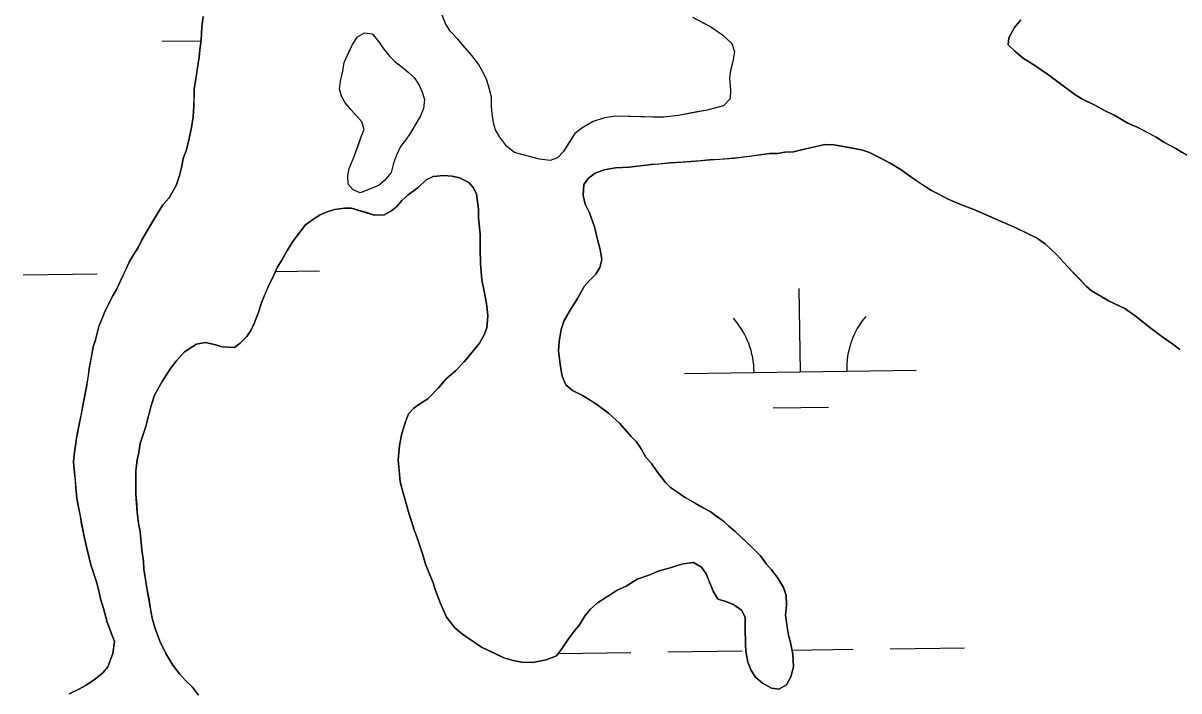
# Model space of a CAD drawing. Extents: x 3767014 to 3805179, y 361544 to 387384.
# Drawn here: x 3779534.6 to 3780033.4, y 374823 to 375111.1 of the extents above; entities that cross this region are included whole.
import ezdxf

# ---------------------------------------------------------------- set-up
doc = ezdxf.new("R2010")
doc.units = 0
doc.layers.add('V-TOPO-SHOR', color=7, linetype='Continuous')
doc.layers.add('V-WETL-SWMP', color=7, linetype='Continuous')

msp = doc.modelspace()

# ---------------------------------------------------------------- linework, layer by layer
at = {"layer": 'V-TOPO-SHOR'}
for points in [[(3779554.426, 374821.717), (3779558.938, 374823.83), (3779561.846, 374825.506), (3779565.735, 374828.113), (3779569.149, 374830.89), (3779571.124, 374833.386), (3779573.34, 374839.059), (3779573.952, 374844.296), (3779572.316, 374848.795), (3779570.823, 374852.654), (3779569.225, 374858.585), (3779567.9, 374862.759), (3779567.046, 374866.761), (3779566.176, 374869.966), (3779564.855, 374874.297), (3779563.818, 374877.349), (3779562.663, 374881.996), (3779561.091, 374888.881), (3779559.819, 374895.121), (3779559.26, 374898.16), (3779558.268, 374902.961), (3779557.709, 374906), (3779557.353, 374910.625), (3779557.111, 374913.656), (3779556.72, 374917.008), (3779556.366, 374921.794), (3779556.601, 374924.811), (3779557.185, 374928.936), (3779557.582, 374931.95), (3779558.322, 374935.911), (3779559.77, 374942.719), (3779560.333, 374946.047), (3779561.246, 374950.638), (3779561.973, 374954.122), (3779562.735, 374959.037), (3779563.132, 374962.052), (3779563.88, 374966.33), (3779564.806, 374971.401), (3779565.838, 374974.399), (3779567.261, 374980.253), (3779569.983, 374987.027), (3779573.331, 374993.466), (3779574.833, 374996.135), (3779576.514, 374999.594), (3779578.365, 375003.526), (3779580.391, 375007.929), (3779581.894, 375010.757), (3779584.217, 375014.358), (3779585.726, 375017.344), (3779589.058, 375023.148), (3779590.723, 375025.97), (3779593.215, 375030.046), (3779594.876, 375032.71), (3779597.66, 375035.661), (3779600.662, 375040.996), (3779602.048, 375045.418), (3779603.105, 375049.37), (3779603.668, 375052.698), (3779605.039, 375056.483), (3779606.28, 375061.386), (3779607.197, 375066.137), (3779607.953, 375070.735), (3779608.231, 375075.343), (3779608.326, 375079.003), (3779608.42, 375082.663), (3779609.374, 375088.846), (3779610.525, 375096.456), (3779610.767, 375099.635), (3779611.351, 375103.757), (3779611.656, 375109.481), (3779612.248, 375113.923)], [(3779746.617, 375055.328), (3779743.338, 375057.878), (3779740.27, 375061.828), (3779738.419, 375065.046), (3779737.616, 375068.058), (3779737.012, 375071.946), (3779736.745, 375075.296), (3779736.67, 375079.171), (3779735.713, 375083.068), (3779734.745, 375086.437), (3779733.071, 375089.825), (3779731.052, 375093.396), (3779728.156, 375097.167), (3779725.252, 375100.587), (3779722.176, 375104.185), (3779718.92, 375107.614), (3779716.894, 375111.009), (3779715.403, 375114.569)], [(3779827.965, 375111.318), (3779831.439, 375109.469), (3779836.452, 375105.998), (3779840.407, 375102.375), (3779841.544, 375098.649), (3779840.913, 375094.617), (3779839.93, 375090.595), (3779839.496, 375087.437), (3779839.887, 375082.147), (3779839.793, 375078.452), (3779836.897, 375075.36), (3779832.999, 375074.403), (3779829.811, 375073.606), (3779824.682, 375072.683), (3779821.676, 375072.054), (3779817.431, 375071.284), (3779811.076, 375070.567), (3779806.322, 375070.514), (3779802.804, 375070.604), (3779796.647, 375070.764), (3779790.315, 375070.926), (3779785.543, 375070.17), (3779780.579, 375068.712), (3779775.754, 375065.845), (3779772.698, 375063.459), (3779769.581, 375058.611), (3779767.746, 375055.666), (3779765.211, 375052.916), (3779762.014, 375051.765), (3779757.455, 375052.41), (3779753.607, 375053.391), (3779746.617, 375055.328)], [(3779965.12, 375112.484), (3779962.488, 375109.209), (3779959.988, 375104.816), (3779959.75, 375101.797), (3779962.546, 375099.018), (3779966.285, 375095.899), (3779970.83, 375093.077), (3779976.617, 375089.106), (3779982.241, 375084.981), (3779988.49, 375080.365), (3779991.463, 375078.376), (3779997.124, 375075.685), (3780001.048, 375073.514), (3780005.449, 375071.331), (3780011.413, 375067.995), (3780015.343, 375066.144), (3780020.373, 375063.625), (3780023.515, 375061.953), (3780026.959, 375059.795), (3780032.141, 375056.954), (3780034.803, 375055.295)], [(3779679.987, 375037.859), (3779677.03, 375039.167), (3779674.806, 375041.688), (3779674.72, 375045.211), (3779675.328, 375048.363), (3779677.401, 375053.589), (3779679.291, 375058.646), (3779680.62, 375062.484), (3779681.748, 375065.271), (3779680.776, 375068.464), (3779678.21, 375071.345), (3779675.985, 375073.869), (3779673.595, 375076.744), (3779671.91, 375079.605), (3779671.107, 375082.618), (3779671.549, 375086.128), (3779672.537, 375090.324), (3779673.163, 375094.181), (3779675.031, 375098.359), (3779676.704, 375101.834), (3779678.902, 375105.121), (3779681.941, 375106.981), (3779685.275, 375106.542), (3779687.665, 375103.665), (3779690.209, 375099.903), (3779692.765, 375096.669), (3779694.997, 375094.5), (3779698.106, 375092.133), (3779700.688, 375089.954), (3779703.269, 375087.598), (3779705.475, 375084.375), (3779706.804, 375081.348), (3779707.779, 375078.153), (3779707.326, 375074.293), (3779706.013, 375071.159), (3779704.535, 375068.38), (3779701.774, 375063.7), (3779699.58, 375060.587), (3779697.397, 375057.829), (3779695.72, 375054.175), (3779694.399, 375050.689), (3779693.416, 375046.665), (3779690.51, 375043.22), (3779688.169, 375041.168), (3779685.142, 375039.837), (3779679.987, 375037.859)], [(3780033.73, 374970.32), (3780030.767, 374972.624), (3780027.011, 374975.108), (3780021.389, 374979.39), (3780018.739, 374981.528), (3780014.526, 374984.822), (3780009.99, 374987.961), (3780003.071, 374991.324), (3780000.09, 374992.991), (3779995.703, 374995.651), (3779993.366, 374997.624), (3779990.575, 375000.56), (3779988.406, 375002.844), (3779985.305, 375006.106), (3779980.505, 375011.325), (3779975.688, 375015.906), (3779971.932, 375018.39), (3779968.946, 375019.9), (3779962.972, 375022.761), (3779956.359, 375025.636), (3779950.221, 375028.342), (3779944.869, 375030.707), (3779939.51, 375032.755), (3779933.841, 375035.131), (3779929.444, 375037.472), (3779926.613, 375038.817), (3779922.073, 375041.799), (3779917.692, 375044.779), (3779913.471, 375047.753), (3779908.771, 375050.739), (3779903.901, 375053.251), (3779899.815, 375055.267), (3779896.344, 375056.471), (3779891.748, 375057.225), (3779887.945, 375057.96), (3779884.46, 375058.527), (3779880.644, 375058.783), (3779875.682, 375057.638), (3779871.039, 375056.643), (3779867.033, 375055.631), (3779863.365, 375055.408), (3779860.168, 375054.855), (3779856.664, 375054.785), (3779852.67, 375054.251), (3779847.878, 375053.577), (3779841.65, 375052.782), (3779835.111, 375052.315), (3779830.968, 375052.102), (3779826.819, 375051.732), (3779822.829, 375051.357), (3779819.321, 375051.13), (3779813.902, 375050.792), (3779808.794, 375050.286), (3779805.446, 375050.054), (3779801.133, 375049.528), (3779796.187, 375049.018), (3779790.286, 375048.693), (3779785.33, 375047.865), (3779781.474, 375046.372), (3779778.551, 375044.22), (3779776.569, 375041.406), (3779776.29, 375036.796), (3779777.148, 375032.954), (3779778.963, 375029.245), (3779781.193, 375023.14), (3779782.485, 375017.692), (3779783.649, 375013.367), (3779784.333, 375009.049), (3779783.45, 375005.73), (3779781.783, 375002.748), (3779779.008, 375000.114), (3779776.712, 374997.468), (3779773.874, 374992.287), (3779770.72, 374987.273), (3779768.055, 374982.726), (3779766.845, 374978.938), (3779765.913, 374973.707), (3779765.653, 374969.734), (3779766.296, 374963.83), (3779767.277, 374958.71), (3779768.774, 374955.011), (3779771.736, 374952.545), (3779775.979, 374950.366), (3779779.583, 374948.205), (3779782.248, 374946.544), (3779787.243, 374942.756), (3779792.064, 374938.332), (3779797.014, 374932.792), (3779799.185, 374930.509), (3779801.333, 374927.428), (3779803.312, 374923.875), (3779805.788, 374921.106), (3779807.934, 374917.866), (3779809.937, 374915.269), (3779811.782, 374912.834), (3779813.957, 374910.709), (3779816.931, 374908.722), (3779820.058, 374906.572)], [(3779733.514, 374976.611), (3779734.706, 374979.605), (3779735.154, 374984.686), (3779734.634, 374989.157), (3779733.663, 374994.754), (3779732.535, 375000.354), (3779731.918, 375007.374), (3779731.761, 375013.586), (3779731.765, 375019.953), (3779731.398, 375024.262), (3779731.156, 375027.293), (3779731.089, 375030.795), (3779730.694, 375033.99), (3779730.302, 375037.343), (3779728.938, 375040.083), (3779726.929, 375042.364), (3779722.842, 375044.379), (3779719.677, 375045.096), (3779716.181, 375045.346), (3779711.555, 375044.988), (3779708.491, 375043.474), (3779704.901, 375040.064), (3779700.684, 375036.99), (3779698.073, 375034.51), (3779695.943, 375032.177), (3779693.504, 375030.17), (3779690.432, 375028.34), (3779686.133, 375028.29), (3779682.818, 375029.331), (3779679.657, 375030.209), (3779676.342, 375031.25), (3779673.319, 375031.328), (3779669.004, 375030.641), (3779665.792, 375029.609), (3779662.737, 375028.415), (3779659.663, 375026.425), (3779656.257, 375023.965), (3779653.285, 375019.904), (3779651.307, 375017.248), (3779648.325, 375012.709), (3779646.154, 375008.785), (3779644.332, 375005.967), (3779642.304, 375001.402), (3779640.791, 374998.259), (3779638.763, 374993.694), (3779637.575, 374990.859), (3779636.017, 374985.964), (3779634.311, 374981.551), (3779632.797, 374978.405), (3779631.14, 374975.903), (3779628.199, 374972.953), (3779625.764, 374971.106), (3779620.519, 374971.399), (3779617.204, 374972.439), (3779613.087, 374973.343), (3779609.409, 374972.64), (3779604.228, 374969.271), (3779600.621, 374965.226), (3779598.153, 374962.105), (3779594.508, 374956.469), (3779591.329, 374950.501), (3779589.953, 374946.559), (3779588.542, 374941.183), (3779587.481, 374937.07), (3779585.062, 374929.651), (3779584.487, 374925.845), (3779583.768, 374922.679), (3779583.164, 374917.762), (3779583.148, 374910.917), (3779583.227, 374907.891), (3779583.588, 374903.264), (3779583.823, 374900.075), (3779584.331, 374895.127), (3779585.042, 374891.767), (3779585.552, 374886.819), (3779585.791, 374883.788), (3779586.463, 374878.995), (3779586.693, 374875.487), (3779587.508, 374870.054), (3779588.055, 374866.537), (3779588.759, 374863.017), (3779589.73, 374857.422), (3779590.289, 374854.382), (3779591.458, 374850.372), (3779593.535, 374844.429), (3779596.103, 374839.11), (3779599.159, 374834.097), (3779602.085, 374830.359), (3779604.717, 374827.427), (3779607.511, 374824.65), (3779610.284, 374821.076)], [(3779820.058, 374906.572), (3779822.727, 374905.07), (3779826.804, 374902.738), (3779831.197, 374900.235), (3779834.011, 374898.255), (3779836.827, 374896.27), (3779839.156, 374893.983), (3779841.808, 374891.844), (3779844.759, 374889.063), (3779848.955, 374885.133), (3779852.834, 374881.213), (3779855.45, 374877.646), (3779857.614, 374875.2), (3779860.383, 374871.469), (3779862.673, 374867.59), (3779863.855, 374864.057), (3779864.066, 374859.912), (3779863.637, 374855.626), (3779864.301, 374850.516), (3779864.848, 374846.999), (3779865.72, 374843.792), (3779866.707, 374838.834), (3779867.045, 374833.413), (3779865.976, 374828.981), (3779863.977, 374825.532), (3779860.748, 374823.705), (3779857.573, 374824.105), (3779853.649, 374826.276), (3779850.692, 374828.897), (3779848.857, 374831.811), (3779847.358, 374835.35), (3779846.524, 374840.149), (3779846.285, 374843.18), (3779846.143, 374850.026), (3779846.266, 374854.8), (3779844.593, 374857.866), (3779841.15, 374860.184), (3779837.37, 374861.714), (3779834.367, 374862.587), (3779832.385, 374865.98), (3779831.187, 374868.876), (3779829.397, 374873.539), (3779827.398, 374876.296), (3779823.947, 374878.297), (3779819.476, 374877.775), (3779816.429, 374876.898), (3779813.38, 374875.862), (3779809.05, 374874.701), (3779804.549, 374872.907), (3779799.568, 374871.125), (3779794.876, 374868.221), (3779791.009, 374866.408), (3779787.448, 374864.112), (3779782.43, 374860.899), (3779779.497, 374858.27), (3779777.198, 374855.464), (3779774.377, 374851.079), (3779772.407, 374848.74), (3779769.935, 374845.461), (3779766.953, 374840.923), (3779764.811, 374838.111), (3779760.31, 374836.317), (3779754.549, 374835.193), (3779749.777, 374835.316), (3779746.133, 374836.047), (3779742.027, 374837.265), (3779738.882, 374838.779), (3779732.434, 374841.81), (3779726.647, 374845.781), (3779724.142, 374847.436), (3779720.871, 374850.225), (3779717.326, 374854.776), (3779714.775, 374860.729), (3779712.38, 374866.681), (3779711.5, 374869.568), (3779709.403, 374874.717), (3779708.205, 374877.613), (3779707.033, 374881.623), (3779704.678, 374889.006), (3779703.482, 374892.062), (3779701.708, 374897.36), (3779700.68, 374900.729), (3779699.525, 374905.376), (3779698.647, 374908.263), (3779697.342, 374913.232), (3779696.955, 374916.744), (3779696.469, 374922.646), (3779696.947, 374928.842), (3779698.036, 374934.066), (3779699.599, 374939.12), (3779700.961, 374942.588), (3779703.25, 374944.916), (3779706.171, 374947.071), (3779709.247, 374949.059), (3779713.822, 374953.719), (3779717.107, 374957.614), (3779721.175, 374961.009), (3779725.098, 374965.048), (3779728.386, 374969.101), (3779731.511, 374973.001), (3779733.514, 374976.611)]]:
    msp.add_lwpolyline(points, dxfattribs=at)
at = {"layer": 'V-WETL-SWMP'}
for p, q in [((3779594.576, 375103.288), (3779611.316, 375103.52)), ((3779534.563, 375002.443), (3779566.56, 375002.888)), ((3779643.438, 375003.956), (3779662.551, 375004.221)), ((3779870.02, 374960.669), (3779869.52, 374996.665)), ((3779820.025, 374959.974), (3779920.015, 374961.363)), ((3779858.235, 374945.072), (3779882.233, 374945.406)), ((3779908.84, 374841.125), (3779940.837, 374841.57)), ((3779765.592, 374839.135), (3779796.851, 374839.57)), ((3779812.849, 374839.792), (3779844.846, 374840.236)), ((3779866.369, 374840.535), (3779892.842, 374840.903))]:
    msp.add_line(p, q, dxfattribs=at)
for points in [[(3779612.248, 375113.923), (3779611.656, 375109.481), (3779611.35, 375103.758), (3779610.766, 375099.634), (3779610.525, 375096.457), (3779608.419, 375082.662), (3779608.231, 375075.344), (3779607.953, 375070.735), (3779607.198, 375066.138), (3779606.28, 375061.387), (3779605.039, 375056.484), (3779603.668, 375052.699), (3779603.105, 375049.37), (3779602.048, 375045.418), (3779600.661, 375040.996), (3779597.659, 375035.661), (3779594.877, 375032.709), (3779593.216, 375030.045), (3779589.059, 375023.148), (3779585.726, 375017.344), (3779584.217, 375014.358), (3779581.895, 375010.757), (3779580.39, 375007.93), (3779574.833, 374996.135), (3779573.332, 374993.467), (3779569.983, 374987.027), (3779567.262, 374980.252), (3779565.837, 374974.399), (3779564.805, 374971.401), (3779563.132, 374962.052), (3779561.973, 374954.123), (3779557.582, 374931.95), (3779556.602, 374924.812), (3779556.366, 374921.794), (3779557.71, 374906), (3779561.09, 374888.88), (3779563.818, 374877.349), (3779566.175, 374869.966), (3779567.047, 374866.76), (3779567.9, 374862.758), (3779569.225, 374858.585), (3779570.823, 374852.654), (3779573.951, 374844.296), (3779573.339, 374839.059), (3779571.123, 374833.386), (3779569.149, 374830.889), (3779565.735, 374828.112), (3779561.847, 374825.506), (3779558.939, 374823.83), (3779554.427, 374821.717)], [(3779823.451, 375113.724), (3779831.438, 375109.47), (3779836.453, 375105.997), (3779840.408, 375102.375), (3779841.544, 375098.649), (3779840.912, 375094.617), (3779839.929, 375090.594), (3779839.496, 375087.437), (3779839.887, 375082.147), (3779839.792, 375078.453), (3779836.897, 375075.36), (3779829.811, 375073.606), (3779817.431, 375071.284), (3779811.076, 375070.568), (3779806.322, 375070.514), (3779790.316, 375070.926), (3779785.544, 375070.169), (3779780.579, 375068.712), (3779775.753, 375065.844), (3779772.699, 375063.459), (3779767.746, 375055.666), (3779765.211, 375052.915), (3779762.014, 375051.765), (3779757.454, 375052.41), (3779746.616, 375055.329), (3779743.338, 375057.878), (3779740.271, 375061.829), (3779738.418, 375065.045), (3779737.615, 375068.058), (3779737.011, 375071.946), (3779736.746, 375075.297), (3779736.669, 375079.171), (3779735.714, 375083.068), (3779734.744, 375086.437), (3779733.071, 375089.824), (3779731.051, 375093.396), (3779728.156, 375097.167), (3779722.176, 375104.185), (3779718.92, 375107.613), (3779716.895, 375111.009), (3779715.403, 375114.568)], [(3779966.285, 375095.899), (3779962.545, 375099.019), (3779959.751, 375101.797), (3779959.988, 375104.816), (3779962.489, 375109.209), (3779965.12, 375112.484)], [(3780038.878, 375052.802), (3780032.14, 375056.955), (3780026.96, 375059.795), (3780023.514, 375061.953), (3780015.344, 375066.143), (3780011.412, 375067.995), (3780005.449, 375071.332), (3780001.048, 375073.514), (3779997.124, 375075.685), (3779991.463, 375078.377), (3779988.49, 375080.364), (3779976.617, 375089.106), (3779970.829, 375093.076), (3779966.285, 375095.899)], [(3779846.143, 374850.027), (3779846.285, 374843.179), (3779846.525, 374840.148), (3779847.357, 374835.351), (3779848.858, 374831.811), (3779850.693, 374828.898), (3779853.65, 374826.275), (3779857.574, 374824.105), (3779860.747, 374823.705), (3779863.978, 374825.532), (3779865.977, 374828.982), (3779867.046, 374833.412), (3779866.708, 374838.833), (3779865.721, 374843.793), (3779864.848, 374846.999), (3779863.638, 374855.626), (3779864.066, 374859.913), (3779863.855, 374864.057), (3779862.672, 374867.59), (3779860.384, 374871.469), (3779857.615, 374875.201), (3779855.449, 374877.645), (3779852.835, 374881.214), (3779848.956, 374885.134), (3779841.807, 374891.845), (3779839.155, 374893.983), (3779836.827, 374896.271), (3779831.198, 374900.236), (3779820.059, 374906.572), (3779813.957, 374910.708), (3779811.783, 374912.834), (3779807.933, 374917.867), (3779805.788, 374921.106), (3779803.312, 374923.876), (3779801.334, 374927.429), (3779799.185, 374930.509), (3779797.015, 374932.793), (3779792.064, 374938.333), (3779787.243, 374942.755), (3779782.247, 374946.545), (3779775.978, 374950.367), (3779771.736, 374952.546), (3779768.775, 374955.01), (3779767.278, 374958.709), (3779766.296, 374963.829), (3779765.652, 374969.735), (3779765.913, 374973.708), (3779766.844, 374978.937), (3779768.055, 374982.726), (3779770.719, 374987.274), (3779773.873, 374992.287), (3779776.712, 374997.467), (3779779.009, 375000.114), (3779781.783, 375002.748), (3779783.451, 375005.73), (3779784.333, 375009.05), (3779783.648, 375013.366), (3779782.486, 375017.693), (3779781.193, 375023.139), (3779778.963, 375029.245), (3779777.148, 375032.953), (3779776.291, 375036.796), (3779776.569, 375041.405), (3779778.552, 375044.219), (3779781.473, 375046.373), (3779785.331, 375047.865), (3779790.287, 375048.693), (3779796.186, 375049.018), (3779805.445, 375050.054), (3779813.901, 375050.791), (3779822.829, 375051.357), (3779830.967, 375052.103), (3779841.65, 375052.783), (3779856.664, 375054.785), (3779860.168, 375054.854), (3779863.366, 375055.408), (3779867.033, 375055.632), (3779871.039, 375056.643), (3779880.645, 375058.784), (3779884.459, 375058.527), (3779896.344, 375056.47), (3779899.815, 375055.266), (3779908.772, 375050.738), (3779913.471, 375047.752), (3779917.692, 375044.778), (3779926.613, 375038.818), (3779929.443, 375037.471), (3779933.84, 375035.13), (3779939.51, 375032.755), (3779944.869, 375030.707), (3779962.971, 375022.76), (3779971.932, 375018.39), (3779975.688, 375015.906), (3779980.505, 375011.325), (3779985.305, 375006.107), (3779993.365, 374997.623), (3779995.702, 374995.652), (3780000.09, 374992.992), (3780003.072, 374991.324), (3780009.99, 374987.962), (3780014.525, 374984.821)], [(3779634.311, 374981.551), (3779636.017, 374985.964), (3779637.575, 374990.859), (3779640.79, 374998.258), (3779642.304, 375001.403), (3779644.331, 375005.967), (3779646.155, 375008.785), (3779648.325, 375012.709), (3779651.307, 375017.248), (3779656.256, 375023.966), (3779659.662, 375026.425), (3779662.737, 375028.416), (3779665.793, 375029.61), (3779669.003, 375030.642), (3779673.318, 375031.327), (3779676.341, 375031.249), (3779686.134, 375028.291), (3779690.433, 375028.34), (3779693.505, 375030.171), (3779695.944, 375032.177), (3779698.074, 375034.51), (3779700.684, 375036.99), (3779704.902, 375040.065), (3779708.492, 375043.475), (3779711.555, 375044.988), (3779716.181, 375045.346), (3779719.677, 375045.097), (3779722.842, 375044.379), (3779726.929, 375042.364), (3779728.939, 375040.083), (3779730.302, 375037.342), (3779731.088, 375030.796), (3779731.157, 375027.292), (3779731.764, 375019.954), (3779731.76, 375013.586), (3779731.918, 375007.374), (3779732.534, 375000.354), (3779733.663, 374994.754), (3779734.633, 374989.157), (3779735.155, 374984.687), (3779734.706, 374979.605), (3779733.514, 374976.611), (3779731.511, 374973.001), (3779725.099, 374965.048), (3779721.174, 374961.01), (3779717.107, 374957.613), (3779713.823, 374953.718), (3779709.246, 374949.06), (3779706.171, 374947.07), (3779703.25, 374944.916), (3779700.961, 374942.587), (3779699.599, 374939.12), (3779698.036, 374934.067), (3779696.947, 374928.842), (3779696.469, 374922.646), (3779697.341, 374913.232), (3779698.646, 374908.263), (3779699.526, 374905.375), (3779700.68, 374900.729), (3779703.482, 374892.061), (3779704.677, 374889.006), (3779707.034, 374881.623), (3779708.204, 374877.613), (3779711.499, 374869.569), (3779712.38, 374866.681), (3779714.774, 374860.73), (3779717.326, 374854.775), (3779720.871, 374850.226), (3779724.142, 374847.436), (3779732.434, 374841.81), (3779742.027, 374837.266), (3779746.134, 374836.046), (3779749.777, 374835.315), (3779754.549, 374835.192), (3779760.309, 374836.318), (3779764.812, 374838.112), (3779766.954, 374840.922), (3779769.936, 374845.462), (3779772.408, 374848.741), (3779774.378, 374851.078), (3779777.197, 374855.463), (3779779.498, 374858.269), (3779782.431, 374860.899), (3779791.009, 374866.409), (3779794.876, 374868.22), (3779799.567, 374871.124), (3779804.548, 374872.906), (3779809.051, 374874.7), (3779813.379, 374875.862), (3779816.43, 374876.898), (3779819.477, 374877.775), (3779823.948, 374878.296), (3779827.398, 374876.297), (3779829.397, 374873.54), (3779832.386, 374865.981), (3779834.368, 374862.587), (3779837.37, 374861.714), (3779841.151, 374860.184), (3779844.593, 374857.867), (3779846.266, 374854.8), (3779846.143, 374850.027)], [(3779610.284, 374821.076), (3779607.511, 374824.649), (3779604.717, 374827.427), (3779602.086, 374830.36), (3779599.158, 374834.097), (3779596.103, 374839.11), (3779593.534, 374844.429), (3779591.458, 374850.372), (3779590.288, 374854.382), (3779588.054, 374866.538), (3779586.692, 374875.487), (3779586.464, 374878.995), (3779585.792, 374883.788), (3779585.042, 374891.766), (3779584.332, 374895.127), (3779583.823, 374900.075), (3779583.228, 374907.89), (3779583.164, 374917.761), (3779583.768, 374922.68), (3779584.486, 374925.846), (3779585.062, 374929.651), (3779587.481, 374937.071), (3779589.954, 374946.558), (3779591.329, 374950.502), (3779594.507, 374956.469), (3779598.154, 374962.106), (3779600.622, 374965.226), (3779604.228, 374969.272), (3779609.408, 374972.641), (3779613.088, 374973.342), (3779617.203, 374972.44), (3779620.519, 374971.4), (3779625.765, 374971.106), (3779628.2, 374972.953), (3779631.141, 374975.902), (3779632.798, 374978.406), (3779634.311, 374981.551)], [(3780014.525, 374984.821), (3780021.389, 374979.391), (3780027.01, 374975.108), (3780030.766, 374972.623), (3780033.731, 374970.319)]]:
    msp.add_lwpolyline(points, dxfattribs=at)
msp.add_lwpolyline([(3779679.987, 375037.859), (3779677.029, 375039.167), (3779674.806, 375041.688), (3779674.72, 375045.211), (3779675.329, 375048.363), (3779677.4, 375053.59), (3779680.621, 375062.484), (3779681.749, 375065.271), (3779680.775, 375068.464), (3779675.986, 375073.868), (3779673.596, 375076.745), (3779671.909, 375079.605), (3779671.107, 375082.618), (3779671.549, 375086.127), (3779672.537, 375090.325), (3779673.164, 375094.181), (3779676.705, 375101.835), (3779678.902, 375105.122), (3779681.942, 375106.98), (3779685.275, 375106.543), (3779687.665, 375103.665), (3779690.208, 375099.903), (3779692.765, 375096.669), (3779694.998, 375094.5), (3779698.105, 375092.132), (3779700.689, 375089.953), (3779703.268, 375087.599), (3779705.474, 375084.374), (3779706.804, 375081.347), (3779707.778, 375078.154), (3779707.326, 375074.293), (3779706.014, 375071.159), (3779704.534, 375068.381), (3779701.773, 375063.7), (3779699.581, 375060.588), (3779697.398, 375057.828), (3779695.72, 375054.175), (3779694.398, 375050.689), (3779693.415, 375046.666), (3779690.51, 375043.22), (3779688.169, 375041.169), (3779685.143, 375039.838)], close=True, dxfattribs=at)
for centre, start, end in [((3779814.776, 374960.376), 0.02404, 41.5677), ((3779925.251, 374961.911), 140.02403, 181.56769)]:
    msp.add_arc(centre, 35.246, start, end, dxfattribs=at)

doc.saveas('drawing.dxf')
